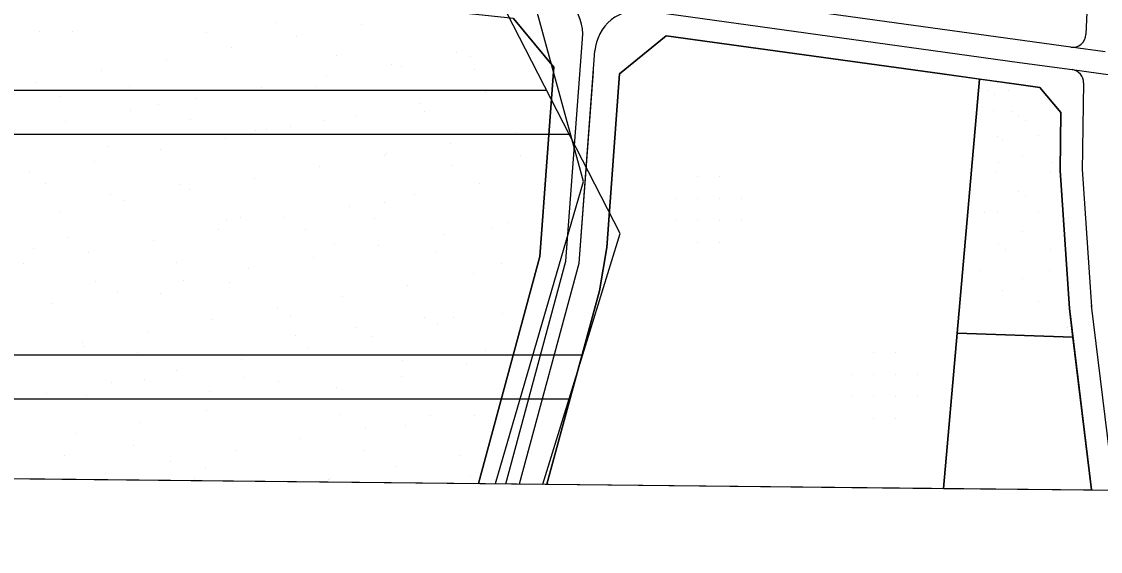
# Model space of a CAD drawing. Extents: x 419109 to 421295, y 4452223 to 4457798.
# Drawn here: x 419674.5 to 419919.1, y 4452223.3 to 4452343.4 of the extents above; entities that cross this region are included whole.
import ezdxf

# ---------------------------------------------------------------- set-up
doc = ezdxf.new("R2010")
doc.units = 0
for name, color, linetype in [('ADA', 7, 'Continuous'), ('ADAKENARI', 7, 'Continuous'), ('Default', 7, 'Continuous'), ('KALDIRIM', 7, 'Continuous'), ('PAFTALAMA', 7, 'Continuous'), ('PL_AYA_PARK_DINLENME', 7, 'Continuous'), ('PL_AYA_REKREASYON_AL', 7, 'Continuous'), ('PL_GENEL_OTOPARK', 7, 'Continuous'), ('PL_T_TURIZM_TA', 7, 'Continuous'), ('SIT_TR_KULTUR', 7, 'Continuous'), ('SN_3_DERECE_KAYNAK_KORUMA', 7, 'Continuous'), ('SN_KENTSEL_DONUSUM', 7, 'Continuous'), ('SN_KULTUR_REKREASYON', 7, 'Continuous'), ('TR_PARKALANI', 7, 'Continuous'), ('TR_TURIZM', 7, 'Continuous')]:
    doc.layers.add(name, color=color, linetype=linetype)

# ---------------------------------------------------------------- blocks, each defined once
blk = doc.blocks.new('POINT_DISPLAY')
at = {"layer": 'Default'}
blk.add_line((0, 0), (0, 0), dxfattribs=at)

msp = doc.modelspace()

# ---------------------------------------------------------------- linework, layer by layer
at = {"layer": 'ADA'}
for p, q in [((419891.7, 4452330.38), (419883.58, 4452237.59)), ((419905.43, 4452328.48), (419910.2, 4452322.8)), ((419910.2, 4452322.8), (419909.98, 4452309.65)), ((419909.98, 4452309.65), (419912.1, 4452278.4)), ((419912.1, 4452278.4), (419917.15, 4452237.24)), ((419912.9, 4452271.9), (419886.66, 4452272.8))]:
    msp.add_line(p, q, dxfattribs=at)
at = {"layer": 'ADAKENARI'}
for p, q in [((419786.03, 4452344.11), (419795.23, 4452333.06)), ((419810.07, 4452331.59), (419820.71, 4452340.19)), ((419820.71, 4452340.19), (419883.27, 4452331.54)), ((419795.23, 4452333.06), (419792.02, 4452290.13)), ((419807.2, 4452292.2), (419810.07, 4452331.59)), ((419883.27, 4452331.54), (419900.12, 4452329.22)), ((419900.12, 4452329.22), (419905.43, 4452328.48)), ((419805.53, 4452282.39), (419807.2, 4452292.2)), ((419792.02, 4452290.13), (419778.1, 4452238.71)), ((419793.65, 4452238.54), (419805.53, 4452282.39))]:
    msp.add_line(p, q, dxfattribs=at)
at = {"layer": 'KALDIRIM'}
for p, q in [((419920.72, 4452471.12), (419915.86, 4452340.47)), ((419912.45, 4452337.61), (419817.42, 4452350.74)), ((419815.87, 4452345.91), (419883.96, 4452336.5)), ((419797.96, 4452289.12), (419801.73, 4452339.53)), ((419920.18, 4452336.54), (419912.45, 4452337.61)), ((419800.93, 4452288.61), (419804.53, 4452336.75)), ((419883.96, 4452336.5), (419900.81, 4452334.17)), ((419900.81, 4452334.17), (419912.72, 4452332.52)), ((419912.72, 4452332.52), (419980.1, 4452323.21)), ((419800.93, 4452288.61), (419804.18, 4452332.06)), ((419915.31, 4452329.5), (419914.98, 4452309.57)), ((419914.97, 4452309.99), (419917.09, 4452278.74)), ((419784.3, 4452238.64), (419797.96, 4452289.12)), ((419784.3, 4452238.64), (419797.96, 4452289.12)), ((419787.4, 4452238.61), (419800.93, 4452288.61)), ((419787.4, 4452238.61), (419800.93, 4452288.61)), ((419917.07, 4452279.01), (419922.2, 4452237.19))]:
    msp.add_line(p, q, dxfattribs=at)
for centre, radius, start, end in [((419790.53, 4452340.37), 11.23, 355.7219, 83.8192), ((419814.5, 4452336), 10, 82.1301, 175.7219), ((419912.86, 4452340.58), 3, 262.1303, 357.8698), ((419912.31, 4452329.55), 3, 359.0686, 82.1301)]:
    msp.add_arc(centre, radius, start, end, dxfattribs=at)
at = {"layer": 'PAFTALAMA'}
msp.add_lwpolyline([(419138.44, 4455021.89), (419108.72, 4452245.78), (421237.47, 4452223.29), (421266.41, 4454999.4)], dxfattribs=at)
at = {"layer": 'PL_AYA_PARK_DINLENME'}
msp.add_lwpolyline([(419912.9, 4452271.9), (419912.1, 4452278.4), (419909.98, 4452309.65), (419910.2, 4452322.8), (419905.43, 4452328.48), (419900.12, 4452329.22), (419891.7, 4452330.38), (419886.66, 4452272.8), (419912.9, 4452271.9)], dxfattribs=at)
at = {"layer": 'PL_AYA_REKREASYON_AL'}
for points in [[(419778.1, 4452238.71), (419792.02, 4452290.13), (419795.23, 4452333.06), (419786.03, 4452344.11), (419746.18, 4452348.42), (419457, 4452389.37), (419184.15, 4452521.78), (419179.03, 4452524.04), (419173.77, 4452525.94), (419168.38, 4452527.45), (419162.9, 4452528.58), (419157.35, 4452529.32), (419151.77, 4452529.66), (419146.17, 4452529.6), (419140.59, 4452529.15), (419135.06, 4452528.3), (419129.61, 4452527.06), (419124.25, 4452525.44), (419119.02, 4452523.44), (419113.95, 4452521.08), (419111.65, 4452519.8)], [(419111.65, 4452519.8), (419108.72, 4452245.78), (419778.1, 4452238.71)]]:
    msp.add_lwpolyline(points, dxfattribs=at)
at = {"layer": 'PL_GENEL_OTOPARK'}
msp.add_line((419883.58, 4452237.59), (419917.15, 4452237.24), dxfattribs=at)
msp.add_lwpolyline([(419917.15, 4452237.24), (419912.9, 4452271.9), (419886.66, 4452272.8), (419883.58, 4452237.59)], dxfattribs=at)
at = {"layer": 'PL_T_TURIZM_TA'}
msp.add_line((419793.65, 4452238.54), (419883.58, 4452237.59), dxfattribs=at)
msp.add_lwpolyline([(419883.58, 4452237.59), (419886.66, 4452272.8), (419891.7, 4452330.38), (419883.27, 4452331.54), (419820.71, 4452340.19), (419810.07, 4452331.59), (419807.2, 4452292.2), (419805.53, 4452282.39), (419793.65, 4452238.54)], dxfattribs=at)
at = {"layer": 'SIT_TR_KULTUR'}
for p, q in [((419109.6, 4452327.89), (419793.58, 4452327.89)), ((419109.49, 4452317.89), (419798.71, 4452317.89)), ((419108.96, 4452267.89), (419801.75, 4452267.89)), ((419108.85, 4452257.89), (419798.66, 4452257.89))]:
    msp.add_line(p, q, dxfattribs=at)
at = {"layer": 'SN_3_DERECE_KAYNAK_KORUMA'}
msp.add_lwpolyline([(419126.5, 4453906.07), (419108.72, 4452245.78), (420357.81, 4452232.59)], dxfattribs=at)
at = {"layer": 'SN_KENTSEL_DONUSUM'}
for p, q in [((419801.95, 4452307.13), (419789.03, 4452354.49)), ((419781.95, 4452238.67), (419801.95, 4452307.13))]:
    msp.add_line(p, q, dxfattribs=at)
at = {"layer": 'SN_KULTUR_REKREASYON'}
for points in [[(419792.68, 4452238.55), (419810.25, 4452295.39), (419780.25, 4452353.89), (419451.75, 4452397.39), (419148.75, 4452551.89), (419111.79, 4452532.88)], [(419111.79, 4452532.88), (419108.72, 4452245.78), (419792.68, 4452238.55)]]:
    msp.add_lwpolyline(points, dxfattribs=at)

# ---------------------------------------------------------------- block references
at = {"layer": 'TR_PARKALANI', "xscale": 0.1, "yscale": 0.10000000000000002}
for p in [(419732, 4452343.27), (419751.7, 4452342.7), (419678.67, 4452341.23), (419685.95, 4452341.26), (419716.36, 4452340.96), (419736.93, 4452340.1), (419722.16, 4452337.49), (419787.91, 4452338.93), (419707.39, 4452334.89), (419745.9, 4452335.75), (419773.13, 4452336.33), (419776.31, 4452335.46), (419692.61, 4452332.28), (419758.36, 4452333.72), (419760.67, 4452333.14), (419777.29, 4452332.61), (419743.59, 4452331.12), (419794.57, 4452329.95), (419677.84, 4452329.68), (419698.98, 4452328.79), (419728.82, 4452328.51), (419741.46, 4452328.64), (419779.79, 4452327.35), (419790.22, 4452327.93), (419893.8, 4452327.82), (419898.32, 4452327.77), (419683.34, 4452326.47), (419714.05, 4452325.91), (419895.11, 4452326.81), (419699.27, 4452323.3), (419705.62, 4452324.68), (419765.02, 4452324.74), (419765.8, 4452322.96), (419894.8, 4452323.26), (419899.16, 4452323.12), (419684.5, 4452320.7), (419712.88, 4452321.26), (419743.3, 4452320.97), (419750.25, 4452322.14), (419900.47, 4452322.1), (419902.21, 4452320.99), (419727.66, 4452318.65), (419729.96, 4452319), (419735.48, 4452319.53), (419786.46, 4452318.37), (419720.71, 4452316.93), (419771.68, 4452315.76), (419895.86, 4452317.34), (419896.96, 4452316.36), (419905.08, 4452317.53), (419694.13, 4452315.04), (419705.93, 4452314.32), (419756.91, 4452313.16), (419757.2, 4452313.45), (419787.61, 4452313.16), (419901.57, 4452313.01), (419691.16, 4452311.72), (419742.14, 4452310.55), (419771.97, 4452310.84), (419896.02, 4452311.47), (419908.24, 4452311.47), (419676.39, 4452309.11), (419727.37, 4452307.95), (419793.12, 4452309.39), (419895.49, 4452309.14), (419907.71, 4452309.14), (419679.87, 4452306.77), (419710.28, 4452306.49), (419712.59, 4452305.34), (419778.34, 4452306.78), (419792.75, 4452306.41), (419694.64, 4452304.17), (419763.57, 4452304.18), (419889.99, 4452303.69), (419900.47, 4452304.81), (419902.21, 4452303.69), (419697.82, 4452302.74), (419748.8, 4452301.57), (419756.91, 4452302.45), (419683.05, 4452300.13), (419721.07, 4452298.48), (419724.18, 4452298.96), (419734.03, 4452298.97), (419754.6, 4452298.67), (419892.86, 4452300.23), (419895.86, 4452300.04), (419905.08, 4452300.23), (419911.99, 4452299.1), (419719.26, 4452296.36), (419738.96, 4452296.35), (419781.26, 4452296.77), (419785, 4452297.8), (419901.57, 4452295.71), (419685.23, 4452294.52), (419704.48, 4452293.76), (419770.23, 4452295.2), (419677.26, 4452292), (419689.71, 4452291.15), (419745.42, 4452292.81), (419755.46, 4452292.59), (419768.5, 4452291.14), (419895.95, 4452292.77), (419897.7, 4452291.66), (419907.71, 4452291.84), (419674.94, 4452288.55), (419709.58, 4452288.84), (419740.69, 4452289.99), (419783.27, 4452288.54), (419725.92, 4452287.38), (419776.89, 4452286.22), (419891.61, 4452287.06), (419907.53, 4452286.88), (419691.17, 4452284.47), (419711.14, 4452284.78), (419721.58, 4452284.19), (419762.12, 4452283.61), (419901.47, 4452285.15), (419696.37, 4452282.18), (419705.94, 4452281.87), (419747.35, 4452281.01), (419887.73, 4452283.01), (419897, 4452282.55), (419681.6, 4452279.57), (419905.19, 4452279.89), (419732.58, 4452278.4), (419735.48, 4452276.66), (419765.89, 4452276.37), (419772.36, 4452276.25), (419783.55, 4452277.24), (419717.8, 4452275.8), (419750.25, 4452274.05), (419768.78, 4452274.63), (419911.77, 4452274.06), (419703.03, 4452273.2), (419736.53, 4452272.29), (419754.01, 4452272.03), (419688.26, 4452270.59), (419688.56, 4452269.7), (419739.24, 4452269.42), (419779.8, 4452268.84), (419700.69, 4452268.33), (419724.46, 4452266.82), (419760.87, 4452266.61), (419709.69, 4452264.22), (419775.44, 4452265.65), (419694.92, 4452261.61), (419702.47, 4452262.17), (419725.03, 4452262.65), (419732.88, 4452261.89), (419760.67, 4452263.05), (419680.15, 4452259.01), (419717.24, 4452259.57), (419745.9, 4452260.45), (419689.2, 4452258.68), (419731.13, 4452257.84), (419782.1, 4452256.67), (419716.35, 4452255.24), (419746.78, 4452254.36), (419767.33, 4452254.07), (419777.19, 4452254.07), (419701.58, 4452252.63), (419761.55, 4452251.75), (419686.81, 4452250.03), (419752.56, 4452251.47), (419699.86, 4452247.4), (419737.79, 4452248.86), (419684.22, 4452245.08), (419723.01, 4452246.26), (419751.98, 4452246.09), (419773.99, 4452245.09), (419708.24, 4452243.65), (419716.14, 4452242.13), (419759.22, 4452242.49), (419693.47, 4452241.05), (419713.76, 4452239.87), (419744.18, 4452239.58), (419744.45, 4452239.88), (419776.32, 4452240.42)]:
    msp.add_blockref('POINT_DISPLAY', p, dxfattribs=at)
at = {"layer": 'TR_TURIZM', "xscale": 0.1, "yscale": 0.10000000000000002}
for p in [(419827.72, 4452308.34), (419832.72, 4452308.34), (419822.72, 4452303.34), (419827.72, 4452303.34), (419832.72, 4452303.34), (419837.72, 4452303.34), (419822.72, 4452298.34), (419827.72, 4452298.34), (419832.72, 4452298.34), (419837.72, 4452298.34), (419827.72, 4452293.34), (419832.72, 4452293.34), (419867.72, 4452268.34), (419872.72, 4452268.34), (419862.72, 4452263.34), (419867.72, 4452263.34), (419872.72, 4452263.34), (419877.72, 4452263.34), (419862.72, 4452258.34), (419867.72, 4452258.34), (419872.72, 4452258.34), (419877.72, 4452258.34), (419867.72, 4452253.34), (419872.72, 4452253.34)]:
    msp.add_blockref('POINT_DISPLAY', p, dxfattribs=at)

doc.saveas('drawing.dxf')
